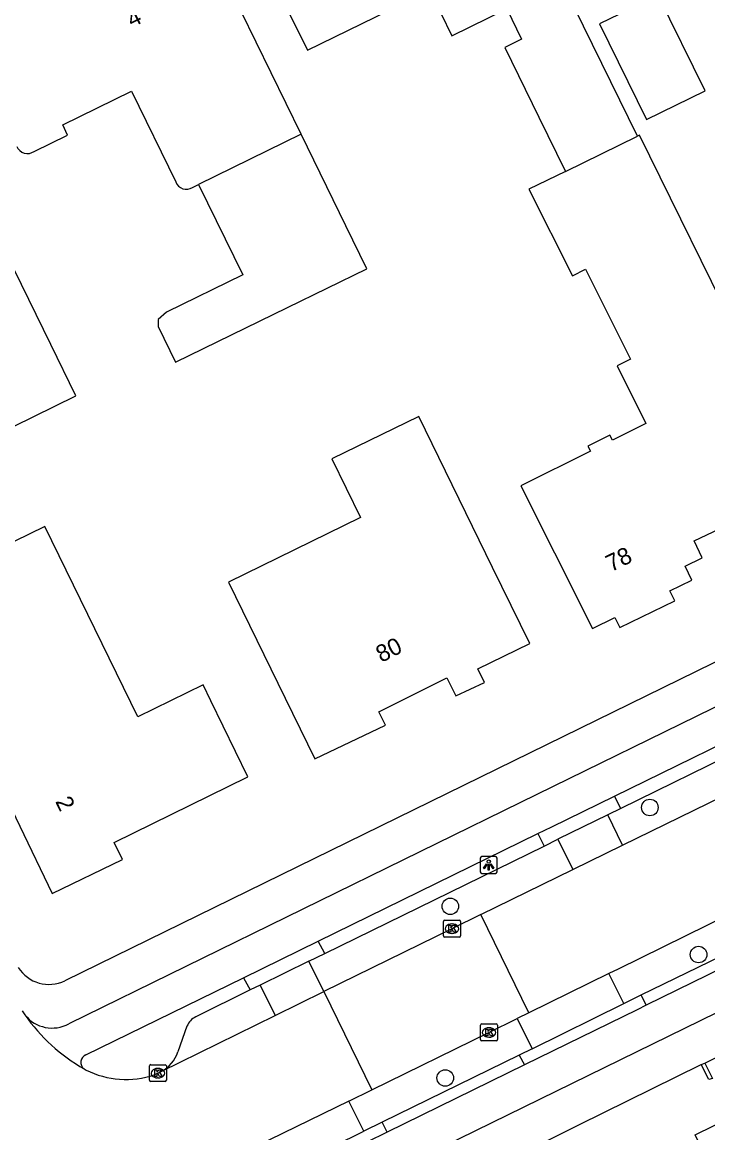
# Model space of a CAD drawing. Extents: x 160457 to 162082, y 388340 to 389736.
# Drawn here: x 161140.7 to 161181.3, y 389203.4 to 389269.1 of the extents above; entities that cross this region are included whole.
import ezdxf

# ---------------------------------------------------------------- set-up
doc = ezdxf.new("R2010")
doc.units = 0
for name, color, linetype in [('IMGEO_Boom', 7, 'Continuous'), ('IMGEO_Fietspad_gesloten', 7, 'Continuous'), ('IMGEO_Kolk', 7, 'Continuous'), ('IMGEO_Lichtpunt', 7, 'Continuous'), ('IMGEO_Pand', 7, 'Continuous'), ('IMGEO_Pand_nummerreeks', 7, 'Continuous'), ('IMGEO_Parkeervlak_open', 7, 'Continuous'), ('IMGEO_Rijbaan_lokaal_gesloten', 7, 'Continuous'), ('IMGEO_Rijbaan_lokaal_open', 7, 'Continuous'), ('IMGEO_Verkeerseiland_open', 7, 'Continuous'), ('IMGEO_Voetpad_open', 7, 'Continuous')]:
    doc.layers.add(name, color=color, linetype=linetype)

msp = doc.modelspace()

# ---------------------------------------------------------------- linework, layer by layer
at = {"layer": 'IMGEO_Boom'}
for centre in [(161177.885, 389222.606), (161166.076, 389216.76), (161180.768, 389213.904), (161165.777, 389206.602)]:
    msp.add_circle(centre, 0.489, dxfattribs=at)
at = {"layer": 'IMGEO_Fietspad_gesloten'}
for points in [[(161327.897, 389299.773), (161324.04, 389297.913), (161296.357, 389284.518), (161225.661, 389250), (161191.995, 389233.562), (161171.195, 389223.374), (161143.507, 389209.811)], [(161117.048, 389178.763), (161178.061, 389208.627), (161262.585, 389250), (161277.058, 389257.084)], [(161175.785, 389223.281), (161186.032, 389228.293)], [(161213.874, 389228.626), (161177.674, 389210.907)], [(161171.255, 389221.065), (161172.082, 389221.47), (161175.785, 389223.281)], [(161158.262, 389214.691), (161171.255, 389221.065)], [(161153.837, 389212.52), (161158.262, 389214.691)], [(161144.517, 389207.974), (161153.837, 389212.52)], [(161177.674, 389210.907), (161177.125, 389210.638), (161170.463, 389207.374)], [(161170.463, 389207.374), (161162.34, 389203.393)], [(161162.34, 389203.393), (161155.124, 389199.852)]]:
    msp.add_lwpolyline(points, dxfattribs=at)
for centre, radius, start, end in [((161142.515, 389211.612), 2.056, 218.42589, 298.85267), ((161144.699, 389207.523), 0.487, 111.99145, 232.36216)]:
    msp.add_arc(centre, radius, start, end, dxfattribs=at)
at = {"layer": 'IMGEO_Kolk'}
for p, q in [((161165.671, 389215.008), (161165.671, 389215.86)), ((161165.746, 389215.934), (161166.598, 389215.934)), ((161166.159, 389215.714), (161166.184, 389215.714)), ((161166.672, 389215.86), (161166.672, 389215.008)), ((161166.182, 389215.154), (161166.157, 389215.154)), ((161166.598, 389214.934), (161165.746, 389214.934)), ((161167.935, 389209.796), (161168.787, 389209.796)), ((161167.86, 389208.87), (161167.86, 389209.722)), ((161168.348, 389209.576), (161168.373, 389209.576)), ((161168.861, 389209.722), (161168.861, 389208.87)), ((161168.787, 389208.796), (161167.935, 389208.796)), ((161168.371, 389209.016), (161168.346, 389209.016)), ((161148.271, 389206.463), (161148.271, 389207.315)), ((161148.346, 389207.389), (161149.198, 389207.389)), ((161148.759, 389207.169), (161148.784, 389207.169)), ((161149.272, 389207.315), (161149.272, 389206.463)), ((161148.782, 389206.609), (161148.757, 389206.609)), ((161149.198, 389206.389), (161148.346, 389206.389))]:
    msp.add_line(p, q, dxfattribs=at)
for points in [[(161165.671, 389215.008), (161165.671, 389215.86)], [(161165.746, 389215.934), (161166.598, 389215.934)], [(161166.672, 389215.86), (161166.672, 389215.008)], [(161165.992, 389215.634), (161166.115, 389215.634), (161166.115, 389215.483), (161166.245, 389215.634), (161166.409, 389215.634), (161166.263, 389215.483), (161166.416, 389215.234), (161166.264, 389215.234), (161166.179, 389215.398), (161166.115, 389215.331), (161166.115, 389215.234), (161165.992, 389215.234), (161165.992, 389215.634)], [(161166.598, 389214.934), (161165.746, 389214.934)], [(161167.935, 389209.796), (161168.787, 389209.796)], [(161167.86, 389208.87), (161167.86, 389209.722)], [(161168.181, 389209.496), (161168.304, 389209.496), (161168.304, 389209.345), (161168.434, 389209.496), (161168.598, 389209.496), (161168.452, 389209.345), (161168.605, 389209.096), (161168.453, 389209.096), (161168.368, 389209.26), (161168.304, 389209.193), (161168.304, 389209.096), (161168.181, 389209.096), (161168.181, 389209.496)], [(161168.861, 389209.722), (161168.861, 389208.87)], [(161168.787, 389208.796), (161167.935, 389208.796)], [(161148.271, 389206.463), (161148.271, 389207.315)], [(161148.346, 389207.389), (161149.198, 389207.389)], [(161149.272, 389207.315), (161149.272, 389206.463)], [(161148.592, 389207.089), (161148.715, 389207.089), (161148.715, 389206.938), (161148.845, 389207.089), (161149.009, 389207.089), (161148.863, 389206.938), (161149.016, 389206.689), (161148.864, 389206.689), (161148.779, 389206.853), (161148.715, 389206.786), (161148.715, 389206.689), (161148.592, 389206.689), (161148.592, 389207.089)], [(161149.198, 389206.389), (161148.346, 389206.389)]]:
    msp.add_lwpolyline(points, dxfattribs=at)
for centre, start, end in [((161165.748, 389215.858), 91.55205, 178.44795), ((161165.748, 389215.858), 91.55205, 178.44795), ((161166.596, 389215.858), 1.55205, 88.44795), ((161166.596, 389215.858), 1.55205, 88.44795), ((161165.748, 389215.01), 181.55205, 268.44795), ((161165.748, 389215.01), 181.55205, 268.44795), ((161166.596, 389215.01), 271.55205, 358.44795), ((161166.596, 389215.01), 271.55205, 358.44795), ((161167.937, 389209.72), 91.55205, 178.44795), ((161167.937, 389209.72), 91.55205, 178.44795), ((161168.785, 389209.72), 1.55205, 88.44795), ((161168.785, 389209.72), 1.55205, 88.44795), ((161167.937, 389208.872), 181.55205, 268.44795), ((161167.937, 389208.872), 181.55205, 268.44795), ((161168.785, 389208.872), 271.55205, 358.44795), ((161168.785, 389208.872), 271.55205, 358.44795), ((161148.348, 389207.313), 91.55205, 178.44795), ((161148.348, 389207.313), 91.55205, 178.44795), ((161149.196, 389207.313), 1.55205, 88.44795), ((161149.196, 389207.313), 1.55205, 88.44795), ((161148.348, 389206.465), 181.55205, 268.44795), ((161148.348, 389206.465), 181.55205, 268.44795), ((161149.196, 389206.465), 271.55205, 358.44795), ((161149.196, 389206.465), 271.55205, 358.44795)]:
    msp.add_arc(centre, 0.0765, start, end, dxfattribs=at)
for centre, major_axis, ratio, start_param, end_param in [((161166.158, 389215.434), (-0.387, 0.002), 0.722429, 4.712389, 7.853982), ((161166.183, 389215.434), (-0.39, 0.002), 0.717154, 1.570796, 4.712389), ((161168.347, 389209.296), (-0.387, 0.002), 0.722429, 4.712389, 7.853982), ((161168.372, 389209.296), (-0.39, 0.002), 0.717154, 1.570796, 4.712389), ((161148.758, 389206.889), (-0.387, 0.002), 0.722429, 4.712389, 7.853982), ((161148.783, 389206.889), (-0.39, 0.002), 0.717154, 1.570796, 4.712389)]:
    msp.add_ellipse(centre, major_axis=major_axis, ratio=ratio, start_param=start_param, end_param=end_param, dxfattribs=at)
at = {"layer": 'IMGEO_Lichtpunt'}
for p, q in [((161167.849, 389219.61), (161167.849, 389218.803)), ((161167.849, 389219.61), (161167.849, 389218.803)), ((161168.751, 389219.705), (161167.943, 389219.705)), ((161168.751, 389219.705), (161167.943, 389219.705)), ((161168.845, 389218.803), (161168.845, 389219.61)), ((161168.845, 389218.803), (161168.845, 389219.61)), ((161167.943, 389218.709), (161168.751, 389218.709)), ((161167.943, 389218.709), (161168.751, 389218.709))]:
    msp.add_line(p, q, dxfattribs=at)
for points in [[(161168.223, 389219.274), (161168.262, 389219.246), (161168.074, 389218.984), (161168.036, 389219.011), (161168.223, 389219.274)], [(161168.325, 389219.226), (161168.372, 389219.226), (161168.372, 389218.904), (161168.325, 389218.904), (161168.325, 389219.226)], [(161168.435, 389219.246), (161168.473, 389219.273), (161168.66, 389219.011), (161168.621, 389218.983), (161168.435, 389219.246)]]:
    msp.add_lwpolyline(points, dxfattribs=at)
msp.add_circle((161168.348, 389219.408), 0.0994, dxfattribs=at)
for centre, start, end in [((161167.943, 389219.61), 90, 180), ((161167.943, 389219.61), 90, 180), ((161168.751, 389219.61), 0, 90), ((161168.751, 389219.61), 0, 90), ((161167.943, 389218.803), 180, 270), ((161167.943, 389218.803), 180, 270), ((161168.751, 389218.803), 270, 0), ((161168.751, 389218.803), 270, 360)]:
    msp.add_arc(centre, 0.0946, start, end, dxfattribs=at)
at = {"layer": 'IMGEO_Pand'}
for points in [[(161177.147, 389262.333), (161175.575, 389265.537), (161171.248, 389274.355), (161169.693, 389277.392), (161166.631, 389283.782), (161158.691, 389279.87), (161152.906, 389277.02), (161155.109, 389272.532), (161157.622, 389267.412), (161164.857, 389270.963), (161166.176, 389268.276), (161169.417, 389269.867), (161170.298, 389268.072), (161169.293, 389267.578), (161171.32, 389263.448), (161172.891, 389260.248)], [(161157.25, 389262.44), (161153.699, 389269.715), (161151.506, 389274.208)], [(161177.693, 389263.31), (161181.158, 389265.01), (161178.376, 389270.681), (161174.91, 389268.98), (161177.693, 389263.31)], [(161130.18, 389265.961), (161129.694, 389265.724), (161129.916, 389265.27), (161123.559, 389262.161), (161123.337, 389262.615), (161122.884, 389262.392), (161119.316, 389260.633), (161124.308, 389250.48), (161128.32, 389252.461), (161127.745, 389253.625), (161134.085, 389256.755), (161137.421, 389250), (161137.888, 389249.054), (161132.067, 389246.18), (161134.039, 389242.119), (161143.919, 389246.959), (161142.429, 389250), (161133.755, 389267.708), (161130.18, 389265.961)], [(161141.451, 389261.432), (161143.429, 389262.399), (161143.139, 389262.993), (161147.211, 389264.984), (161149.826, 389259.635)], [(161151.18, 389259.473), (161153.794, 389254.117), (161149.277, 389251.912), (161148.788, 389251.491), (161148.794, 389251.068), (161149.821, 389248.965), (161156.446, 389252.189), (161161.133, 389254.487), (161159.896, 389257.021), (161157.25, 389262.44)], [(161157.25, 389262.44), (161151.18, 389259.473)], [(161172.891, 389260.248), (161177.147, 389262.333)], [(161183.364, 389250), (161177.27, 389262.393), (161177.147, 389262.333)], [(161172.891, 389260.248), (161170.732, 389259.19), (161173.297, 389254.061), (161174.083, 389254.454), (161176.31, 389250), (161176.742, 389249.137), (161175.947, 389248.739), (161177.649, 389245.334), (161175.666, 389244.342), (161175.518, 389244.637), (161174.222, 389243.989), (161174.37, 389243.694), (161170.259, 389241.639), (161172.246, 389237.667), (161174.482, 389233.194), (161175.817, 389233.846), (161176.106, 389233.255), (161179.354, 389234.841), (161179.073, 389235.434), (161180.374, 389236.052), (161179.974, 389236.896), (161180.979, 389237.374), (161180.502, 389238.379), (161183.177, 389239.65)], [(161150.825, 389259.299), (161151.18, 389259.473)], [(161168.581, 389236.803), (161164.215, 389245.749), (161159.072, 389243.236), (161160.768, 389239.765), (161152.954, 389235.947), (161155.874, 389229.973), (161158.068, 389225.48), (161162.239, 389227.486), (161161.846, 389228.271), (161165.867, 389230.286), (161166.408, 389229.207), (161168.105, 389230.012), (161167.712, 389230.82), (161170.773, 389232.309), (161168.581, 389236.803)], [(161151.903, 389228.914), (161151.442, 389229.855), (161147.592, 389227.973), (161142.085, 389239.234), (161139.363, 389237.904), (161134.871, 389235.707), (161137.17, 389231.022), (161139.53, 389226.212), (161138.545, 389225.728), (161138.666, 389225.479), (161142.524, 389217.515), (161146.676, 389219.529), (161146.182, 389220.537), (161154.098, 389224.422), (161151.903, 389228.914)], [(161181.134, 389207.488), (161181.585, 389206.58), (161181.372, 389206.505), (161180.923, 389207.402)], [(161180.923, 389207.402), (161181.134, 389207.488)], [(161178.163, 389201.446), (161178.311, 389201.519), (161178.855, 389200.404), (161181.358, 389201.631), (161180.566, 389203.246), (161182.731, 389204.307), (161185.682, 389205.753)]]:
    msp.add_lwpolyline(points, dxfattribs=at)
for centre, radius, start, end in [((161141.051, 389261.991), 0.687, 202.47025, 305.60971), ((161150.455, 389259.851), 0.665, 198.98385, 303.83682)]:
    msp.add_arc(centre, radius, start, end, dxfattribs=at)
at = {"layer": 'IMGEO_Parkeervlak_open'}
for points in [[(161183.407, 389226.095), (161176.158, 389222.549)], [(161176.158, 389222.549), (161175.395, 389222.175)], [(161158.642, 389213.976), (161171.627, 389220.328)], [(161171.627, 389220.328), (161172.445, 389220.729)], [(161177.372, 389211.526), (161185.448, 389215.449)], [(161157.697, 389213.512), (161158.642, 389213.976)], [(161154.227, 389211.808), (161151.008, 389210.215)], [(161154.828, 389212.103), (161154.227, 389211.808)], [(161176.339, 389211.014), (161177.372, 389211.526)], [(161150.494, 389209.669), (161149.957, 389208.147)], [(161170.142, 389207.945), (161162.049, 389203.995)], [(161170.911, 389208.326), (161170.142, 389207.945)], [(161162.049, 389203.995), (161160.952, 389203.452)]]:
    msp.add_lwpolyline(points, dxfattribs=at)
for centre, radius, start, end in [((161151.488, 389209.248), 1.079, 116.40416, 157.05416), ((161148.058, 389208.772), 1.999, 296.94915, 341.7749)]:
    msp.add_arc(centre, radius, start, end, dxfattribs=at)
at = {"layer": 'IMGEO_Rijbaan_lokaal_gesloten'}
for points in [[(161176.275, 389220.376), (161187.26, 389225.749)], [(161173.325, 389218.933), (161176.275, 389220.376)], [(161167.875, 389216.266), (161173.325, 389218.933)], [(161187.343, 389218.594), (161185.266, 389217.599), (161176.002, 389213.05), (161175.462, 389212.785)], [(161175.462, 389212.785), (161170.718, 389210.455)], [(161155.713, 389210.301), (161158.582, 389211.709)], [(161140.743, 389210.568), (161140.904, 389210.334)], [(161148.964, 389206.99), (161155.713, 389210.301)], [(161144.402, 389207.137), (161144.518, 389207.071)], [(161148.559, 389206.783), (161148.964, 389206.99)], [(161160.069, 389205.239), (161161.424, 389205.902)], [(161160.069, 389205.239), (161154.6, 389202.562)]]:
    msp.add_lwpolyline(points, dxfattribs=at)
for centre, radius, start, end in [((161149.947, 389216.716), 11.068, 215.21299, 239.93546), ((161146.887, 389211.817), 5.304, 243.473, 288.37391)]:
    msp.add_arc(centre, radius, start, end, dxfattribs=at)
at = {"layer": 'IMGEO_Rijbaan_lokaal_open'}
for points in [[(161175.395, 389222.175), (161172.445, 389220.729)], [(161176.275, 389220.376), (161175.395, 389222.175)], [(161172.445, 389220.729), (161173.325, 389218.933)], [(161167.875, 389216.266), (161166.172, 389215.433), (161158.582, 389211.709)], [(161170.718, 389210.455), (161167.875, 389216.266)], [(161157.697, 389213.512), (161154.828, 389212.103)], [(161158.582, 389211.709), (161157.697, 389213.512)], [(161176.339, 389211.014), (161175.462, 389212.785)], [(161154.828, 389212.103), (161155.713, 389210.301)], [(161158.582, 389211.709), (161161.424, 389205.902)], [(161170.718, 389210.455), (161170.031, 389210.118)], [(161170.911, 389208.326), (161176.339, 389211.014)], [(161161.424, 389205.902), (161168.36, 389209.297), (161170.031, 389210.118)], [(161170.031, 389210.118), (161170.911, 389208.326)], [(161160.952, 389203.452), (161160.069, 389205.239)], [(161155.495, 389200.753), (161160.952, 389203.452)]]:
    msp.add_lwpolyline(points, dxfattribs=at)
at = {"layer": 'IMGEO_Verkeerseiland_open'}
for points in [[(161176.158, 389222.549), (161175.785, 389223.281)], [(161171.255, 389221.065), (161171.627, 389220.328)], [(161158.642, 389213.976), (161158.262, 389214.691)], [(161153.837, 389212.52), (161154.227, 389211.808)], [(161177.674, 389210.907), (161177.372, 389211.526)], [(161170.142, 389207.945), (161170.463, 389207.374)], [(161162.34, 389203.393), (161162.049, 389203.995)]]:
    msp.add_lwpolyline(points, dxfattribs=at)
at = {"layer": 'IMGEO_Voetpad_open'}
for points in [[(161323.651, 389300.481), (161294.156, 389286.096), (161220.212, 389250), (161190.447, 389235.47), (161143.271, 389212.358)], [(161181.134, 389207.488), (161187.012, 389210.393)], [(161171.741, 389202.871), (161173.683, 389203.829), (161180.923, 389207.402)]]:
    msp.add_lwpolyline(points, dxfattribs=at)
msp.add_arc((161142.326, 389214.275), 2.137, 211.89062, 296.22956, dxfattribs=at)

# ---------------------------------------------------------------- texts
at = {"layer": 'IMGEO_Pand_nummerreeks'}
for s, rotation, p in [('4', 26.22428, (161147.238, 389268.742)), ('78', 25.87477, (161175.587, 389236.531)), ('80', 26.61633, (161161.991, 389231.163)), ('2', 295.84907, (161142.681, 389222.97))]:
    msp.add_text(s, height=1, rotation=rotation, dxfattribs=at).set_placement(p)

doc.saveas('drawing.dxf')
